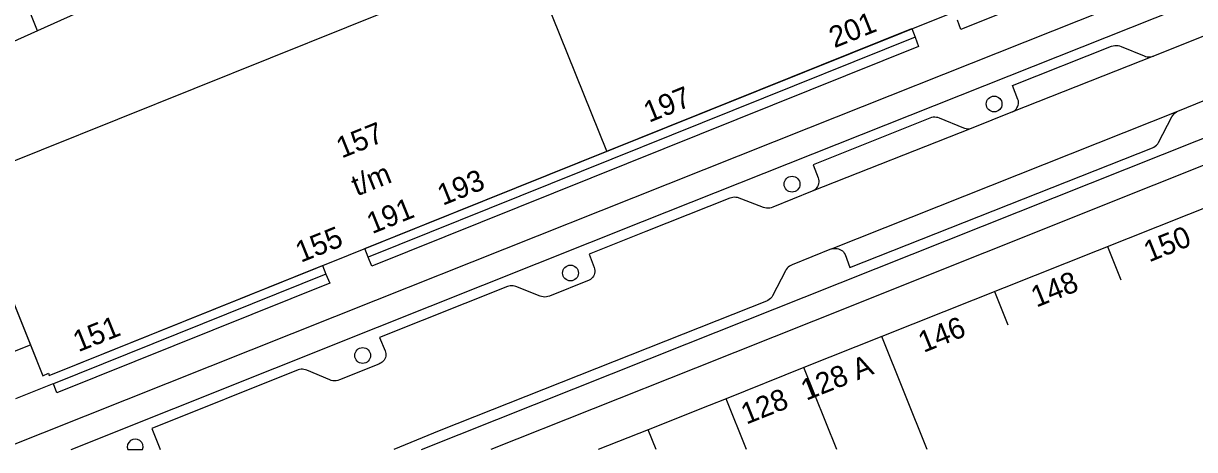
# Model space of a CAD drawing. Extents: x 122462 to 123306, y 485548 to 486417.
# Drawn here: x 122667.6 to 122750.6, y 485548.3 to 485578.6 of the extents above; entities that cross this region are included whole.
import ezdxf

# ---------------------------------------------------------------- set-up
doc = ezdxf.new("R2010")
doc.units = 0
for name, color, linetype in [('B-WE-IE-MEUBILAIR_WEGMEUBILAIR_VERKEERSBORD-S', 7, 'Continuous'), ('Level 1', 7, 'Continuous'), ('Level 10', 7, 'Continuous'), ('Level 11', 7, 'Continuous'), ('Level 17', 7, 'Continuous'), ('Level 19', 7, 'Continuous'), ('Level 4', 7, 'Continuous'), ('Level 53', 7, 'Continuous'), ('N werkgrens', 7, 'Continuous'), ('N-WE-AL-T25', 7, 'Continuous')]:
    doc.layers.add(name, color=color, linetype=linetype)

msp = doc.modelspace()

# ---------------------------------------------------------------- linework, layer by layer
at = {"layer": 'Level 1'}
for p, q in [((122752.315, 485565.883), (122728.386, 485556.336)), ((122728.386, 485556.336), (122722.871, 485554.136)), ((122722.871, 485554.136), (122717.353, 485551.934)), ((122711.836, 485549.734), (122708.297, 485548.322))]:
    msp.add_line(p, q, dxfattribs=at)
for points in [[(122668.059, 485555.746), (122668.934, 485553.565), (122669.34, 485553.735), (122669.402, 485553.584), (122709.518, 485569.732), (122746.524, 485584.628), (122746.453, 485584.804), (122751.715, 485586.922), (122751.998, 485587.535), (122749.768, 485593.083), (122749.93, 485593.148), (122746.809, 485600.912)], [(122741.239, 485598.67), (122742.465, 485595.624), (122740.61, 485594.877), (122740.05, 485596.268), (122723.446, 485589.584), (122722.966, 485590.776), (122710.906, 485585.922), (122709.786, 485588.705), (122694.943, 485582.73), (122695.859, 485580.456), (122663.389, 485567.386), (122668.059, 485555.746)], [(122717.353, 485551.934), (122716.163, 485551.46), (122711.836, 485549.734)]]:
    msp.add_lwpolyline(points, dxfattribs=at)
at = {"layer": 'Level 10'}
for p, q in [((122730.765, 485577.574), (122692.001, 485561.977)), ((122689.007, 485560.771), (122669.687, 485552.996))]:
    msp.add_line(p, q, dxfattribs=at)
for points in [[(122692.001, 485561.977), (122691.757, 485562.583), (122730.519, 485578.185), (122730.765, 485577.574)], [(122615.901, 485548.322), (122645.937, 485560.38), (122645.227, 485562.15), (122656.029, 485566.486), (122656.739, 485564.717), (122663.389, 485567.386), (122668.934, 485553.565), (122669.34, 485553.735), (122669.402, 485553.584), (122688.763, 485561.377), (122689.007, 485560.771)], [(122669.687, 485552.996), (122669.601, 485552.961), (122667.005, 485551.925)]]:
    msp.add_lwpolyline(points, dxfattribs=at)
at = {"layer": 'Level 11'}
for points in [[(122735.205, 485631.554), (122735.828, 485631.825), (122754.183, 485586.26), (122734.001, 485578.115), (122733.752, 485578.78)], [(122730.765, 485577.574), (122730.991, 485576.915), (122692.256, 485561.327), (122692.001, 485561.977)], [(122689.007, 485560.771), (122689.277, 485560.116), (122669.939, 485552.349), (122669.687, 485552.996)]]:
    msp.add_lwpolyline(points, dxfattribs=at)
at = {"layer": 'Level 17'}
for p, q in [((122747.643, 485576.231), (122737.653, 485572.282)), ((122724.83, 485562.554), (122749.368, 485572.327)), ((122737.653, 485572.282), (122734.733, 485571.102)), ((122734.733, 485571.102), (122723.466, 485566.645))]:
    msp.add_line(p, q, dxfattribs=at)
for points in [[(122670.946, 485548.322), (122692.668, 485557.016), (122711.424, 485564.491), (122754.653, 485581.721), (122773.715, 485590.032), (122813.302, 485605.918), (122824.153, 485610.272), (122875, 485630.623), (122903.898, 485642.235), (122948.388, 485660.097), (122952.679, 485661.82), (122986.651, 485675.409), (122987.53, 485675.801), (122987.613, 485675.825), (122987.699, 485675.835), (122987.785, 485675.83), (122987.869, 485675.811), (122987.949, 485675.777), (122988.022, 485675.731), (122988.086, 485675.673), (122988.139, 485675.605), (122988.18, 485675.529), (122988.742, 485674.122), (122988.768, 485674.042)], [(122695.776, 485548.322), (122714.577, 485555.822), (122722.9, 485559.142), (122758.374, 485573.267), (122772.973, 485579.448), (122816.958, 485597.067)], [(122758.639, 485585.43), (122753.861, 485583.347), (122723.192, 485571.115), (122710.807, 485566.186), (122692.505, 485558.901), (122666.01, 485548.322)], [(122760.563, 485581.571), (122754.996, 485579.173), (122747.643, 485576.231)], [(122737.653, 485572.282), (122737.746, 485572.331), (122737.831, 485572.394), (122737.906, 485572.469), (122737.969, 485572.554), (122738.018, 485572.647), (122738.053, 485572.747), (122738.073, 485572.85), (122738.077, 485572.956), (122738.066, 485573.061), (122738.039, 485573.163), (122737.641, 485574.144), (122744.672, 485576.931), (122744.783, 485576.967), (122744.897, 485576.988), (122745.013, 485576.994), (122745.129, 485576.986), (122745.242, 485576.963), (122745.352, 485576.925), (122746.979, 485576.243), (122747.086, 485576.207), (122747.197, 485576.183), (122747.31, 485576.174), (122747.423, 485576.179), (122747.534, 485576.198), (122747.643, 485576.231)], [(122749.368, 485572.327), (122753.194, 485573.894), (122755.507, 485574.816), (122758.807, 485576.193)], [(122762.463, 485573.064), (122759.787, 485571.935), (122723.542, 485557.429), (122715.201, 485554.106), (122700.68, 485548.322)], [(122724.83, 485562.554), (122724.928, 485562.582), (122725.03, 485562.596), (122725.132, 485562.598), (122725.233, 485562.586), (122725.333, 485562.56), (122725.427, 485562.522), (122725.516, 485562.472), (122725.598, 485562.41), (122725.671, 485562.339), (122725.734, 485562.258), (122725.786, 485562.17), (122726.137, 485561.238), (122747.563, 485569.724), (122747.671, 485569.775), (122747.77, 485569.839), (122747.86, 485569.917), (122747.94, 485570.006), (122748.006, 485570.104), (122748.947, 485571.923), (122749.008, 485572.025), (122749.082, 485572.118), (122749.168, 485572.2), (122749.264, 485572.27), (122749.368, 485572.327)], [(122734.733, 485571.102), (122734.644, 485571.077), (122734.553, 485571.063), (122734.461, 485571.061), (122734.369, 485571.07), (122734.279, 485571.091), (122734.193, 485571.123), (122732.481, 485571.831), (122732.371, 485571.868), (122732.257, 485571.891), (122732.142, 485571.899), (122732.026, 485571.892), (122731.912, 485571.87), (122731.802, 485571.834), (122723.518, 485568.512), (122723.888, 485567.598), (122723.915, 485567.497), (122723.929, 485567.394), (122723.928, 485567.29), (122723.913, 485567.187), (122723.885, 485567.087), (122723.842, 485566.991), (122723.788, 485566.903), (122723.721, 485566.822), (122723.645, 485566.752), (122723.559, 485566.692), (122723.466, 485566.645)], [(122723.466, 485566.645), (122720.662, 485565.508), (122720.556, 485565.472), (122720.446, 485565.45), (122720.334, 485565.442), (122720.222, 485565.448), (122720.111, 485565.468), (122720.004, 485565.501), (122718.168, 485566.2), (122718.059, 485566.214), (122717.949, 485566.217), (122717.839, 485566.21), (122717.73, 485566.191), (122717.624, 485566.163), (122711.679, 485563.789), (122707.666, 485562.187), (122708.013, 485561.243), (122708.044, 485561.14), (122708.059, 485561.034), (122708.058, 485560.926), (122708.041, 485560.82), (122708.009, 485560.718), (122707.961, 485560.621), (122707.901, 485560.533), (122707.827, 485560.454), (122707.743, 485560.388), (122707.65, 485560.334), (122704.843, 485559.209), (122704.735, 485559.174), (122704.623, 485559.152), (122704.509, 485559.145), (122704.395, 485559.152), (122704.283, 485559.174), (122704.175, 485559.209), (122702.448, 485559.898), (122702.355, 485559.925), (122702.259, 485559.941), (122702.162, 485559.944), (122702.065, 485559.936), (122701.97, 485559.916), (122701.878, 485559.884), (122692.81, 485556.28), (122693.197, 485555.335), (122693.227, 485555.241), (122693.244, 485555.144), (122693.248, 485555.045), (122693.238, 485554.947), (122693.214, 485554.851), (122693.178, 485554.76), (122693.129, 485554.674), (122693.069, 485554.596), (122692.998, 485554.527), (122692.919, 485554.468), (122692.832, 485554.421), (122692.74, 485554.386), (122689.956, 485553.261), (122689.845, 485553.224), (122689.73, 485553.202), (122689.612, 485553.195), (122689.496, 485553.203), (122689.381, 485553.227), (122689.27, 485553.266), (122687.644, 485553.951), (122687.547, 485553.986), (122687.446, 485554.008), (122687.343, 485554.018), (122687.239, 485554.016), (122687.137, 485554.002), (122687.037, 485553.975), (122676.665, 485549.821), (122677.243, 485548.41), (122677.265, 485548.322)], [(122724.83, 485562.554), (122722.031, 485561.431), (122721.934, 485561.385), (122721.843, 485561.328), (122721.759, 485561.26), (122721.684, 485561.183), (122721.619, 485561.097), (122721.565, 485561.004), (122720.656, 485559.222), (122720.589, 485559.124), (122720.51, 485559.036), (122720.419, 485558.959), (122720.32, 485558.894), (122720.213, 485558.843), (122714.327, 485556.508), (122697.034, 485549.646), (122693.808, 485548.322)]]:
    msp.add_lwpolyline(points, dxfattribs=at)
at = {"layer": 'Level 19'}
for p, q in [((122668.558, 485578.027), (122664.936, 485587.126)), ((122672.506, 485579.797), (122668.558, 485578.027)), ((122668.558, 485578.027), (122664.893, 485576.384))]:
    msp.add_line(p, q, dxfattribs=at)
at = {"layer": 'Level 4'}
for p, q in [((122731.605, 485548.322), (122728.386, 485556.336)), ((122718.804, 485548.322), (122717.353, 485551.934)), ((122712.403, 485548.322), (122711.836, 485549.734))]:
    msp.add_line(p, q, dxfattribs=at)
at = {"layer": 'Level 53'}
msp.add_line((122674.96, 485548.322), (122676.014, 485548.322), dxfattribs=at)
for centre in [(122736.348, 485572.838), (122722.032, 485567.15), (122706.331, 485560.848), (122691.608, 485554.997)]:
    msp.add_circle(centre, 0.56, dxfattribs=at)
msp.add_arc((122675.487, 485548.513), 0.56, 340.05268, 199.94732, dxfattribs=at)
at = {"layer": 'N werkgrens'}
msp.add_lwpolyline([(122661.881, 485556.954), (122665.552, 485558.426), (122666.825, 485555.251), (122668.059, 485555.746)], dxfattribs=at)
at = {"layer": 'N-WE-AL-T25'}
for p, q in [((122708.899, 485569.483), (122702.364, 485585.717)), ((122744.381, 485562.717), (122745.323, 485560.371)), ((122736.383, 485559.526), (122737.333, 485557.161)), ((122725.206, 485548.322), (122722.871, 485554.136))]:
    msp.add_line(p, q, dxfattribs=at)

# ---------------------------------------------------------------- texts
at = {"layer": 'B-WE-IE-MEUBILAIR_WEGMEUBILAIR_VERKEERSBORD-S'}
for s, rotation, p in [('201', 21.93599, (122725.035, 485576.786)), ('197', 21.93423, (122711.896, 485571.497)), ('157', 21.9281, (122690.118, 485568.962)), ('t/m', 21.9281, (122691.194, 485566.28)), ('193', 21.92588, (122697.28, 485565.614)), ('191', 21.9281, (122692.275, 485563.599)), ('155', 21.94361, (122687.225, 485561.566)), ('150', 21.88234, (122747.332, 485561.596)), ('148', 21.88234, (122739.344, 485558.388)), ('151', 21.90226, (122671.461, 485555.222)), ('146', 21.88234, (122731.354, 485555.179)), ('128 A', 21.74952, (122723.036, 485551.78)), ('128', 21.74952, (122718.789, 485550.085))]:
    msp.add_text(s, height=1.5, rotation=rotation, dxfattribs=at).set_placement(p)

doc.saveas('drawing.dxf')
